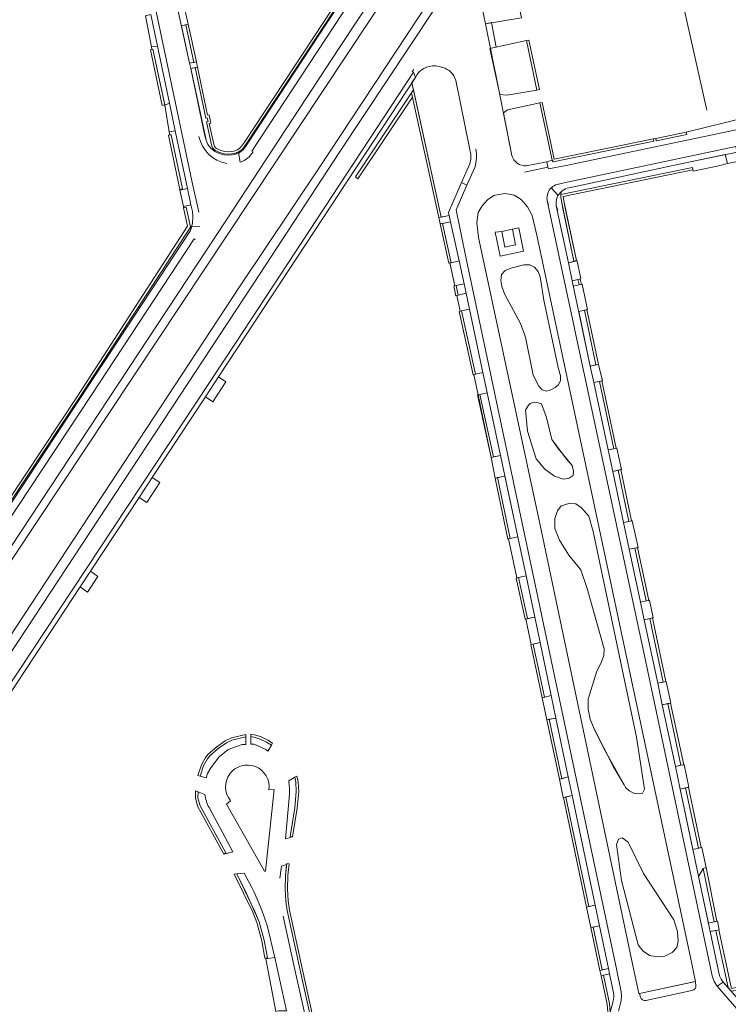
# Model space of a CAD drawing. Header units: metres. Extents: x 209813 to 223847, y 571801 to 587119.
# Tile 275 of 656: x 220822 to 220969, y 574669 to 574874. Entities that reach past the tile are written whole.
import ezdxf

# ---------------------------------------------------------------- set-up
doc = ezdxf.new("R2010")
doc.units = ezdxf.units.M
for name, color, linetype, lineweight in [('B-RO-GK-BESCHOEIING-G', 8, 'GK-BESCHOEIING', 0), ('B-RO-GR-BEPLANTING_CULTUUR_VASTE PLANTENVAK-GV', 8, 'Continuous', 0), ('B-RO-GR-GROENVOORZIENING-GV', 8, 'Continuous', 0), ('B-RO-GR-HAAG-GV', 8, 'Continuous', 0), ('B-RO-OG-TERREIN_CULTUURSCHEIDING-GV', 8, 'Continuous', 0), ('B-RO-VH-VERHARDING_STRAATBAKSTEEN-GV', 8, 'Continuous', 0)]:
    doc.layers.add(name, color=color, linetype=linetype, lineweight=lineweight)
doc.linetypes.add('GK-BESCHOEIING', pattern='A,30,-5,[1,NLCS.shx,S=1,R=0,X=0,Y=0],-5', length=40)

msp = doc.modelspace()

# ---------------------------------------------------------------- linework, layer by layer
at = {"layer": 'B-RO-GK-BESCHOEIING-G', "flags": 128}
msp.add_lwpolyline([(220964.988, 574854.761), (220958.081, 574885.716)], dxfattribs=at)
at = {"layer": 'B-RO-GR-BEPLANTING_CULTUUR_VASTE PLANTENVAK-GV', "flags": 128}
for points in [[(220922.377, 574829.601), (220921.013, 574829.468), (220922.085, 574824.473), (220926.926, 574825.507), (220925.95, 574830.349), (220924.587, 574830.061), (220925.262, 574826.806), (220923.054, 574826.347)], [(220931.656, 574796.428), (220932.568, 574796.707), (220933.455, 574797.188), (220934.19, 574797.771), (220934.596, 574798.659), (220934.621, 574799.622), (220934.089, 574801.371), (220931.098, 574815.338), (220930.388, 574820.205), (220929.957, 574821.32), (220929.171, 574822.182), (220928.208, 574822.689), (220926.941, 574822.664), (220924.533, 574822.081), (220923.062, 574821.472), (220922.302, 574820.687), (220922.2, 574819.394), (220922.429, 574818.152), (220922.986, 574816.682), (220926.282, 574810.522), (220927.296, 574807.657), (220928.893, 574799.774), (220930.109, 574797.492), (220930.794, 574796.707)], [(220935.23, 574778.151), (220936.421, 574778.405), (220937.232, 574778.937), (220937.258, 574779.875), (220937.004, 574781.041), (220934.089, 574784.565), (220932.796, 574786.44), (220931.706, 574790.978), (220930.667, 574793.792), (220929.957, 574794.045), (220929.121, 574794.172), (220928.259, 574793.918), (220927.929, 574793.563), (220927.321, 574792.499), (220927.727, 574788.113), (220929.552, 574782.435), (220931.301, 574780.281), (220933.354, 574778.836)], [(220950.841, 574712.86), (220951.609, 574713.023), (220952.052, 574713.795), (220950.359, 574724.617), (220941.394, 574767.331), (220940.44, 574770.495), (220938.928, 574772.263), (220937.787, 574773.054), (220936.322, 574773.101), (220934.693, 574772.636), (220933.995, 574771.635), (220933.39, 574770.006), (220933.436, 574767.936), (220934.39, 574765.539), (220936.298, 574762.421), (220938.811, 574759.326), (220940.138, 574755.51), (220943.628, 574742.922), (220943.558, 574741.573), (220943.093, 574740.247), (220942.069, 574738.106), (220940.347, 574732.498), (220940.347, 574730.451), (220940.766, 574728.357), (220941.58, 574726.332), (220945.582, 574718.468), (220947.816, 574714.745), (220948.095, 574714.186), (220948.84, 574713.488), (220949.933, 574712.93)], [(220954.758, 574679.01), (220956.267, 574679.157), (220957.776, 574679.893), (220958.77, 574680.961), (220959.028, 574682.249), (220958.88, 574684.237), (220958.144, 574686.703), (220951.85, 574696.31), (220948.647, 574702.826), (220947.396, 574703.709), (220946.623, 574703.451), (220946.218, 574702.347), (220947.276, 574694.853), (220950.745, 574681.476), (220951.702, 574680.224), (220953.064, 574679.267)]]:
    msp.add_lwpolyline(points, close=True, dxfattribs=at)
at = {"layer": 'B-RO-GR-GROENVOORZIENING-GV', "flags": 128}
for points in [[(220891, 574881.652), (220885.424, 574873.136), (220868.969, 574848.149), (220868.152, 574847.041), (220867.513, 574846.573), (220866.708, 574846.285), (220865.61, 574846.159), (220864.796, 574846.224), (220863.922, 574846.472), (220863.14, 574846.863), (220862.941, 574847.003), (220862.808, 574847.191), (220862.579, 574847.766), (220861.637, 574852.022), (220861.969, 574852.107), (220861.594, 574853.822), (220861.28, 574853.745), (220859.189, 574863.748), (220858.7, 574863.643), (220860.896, 574853.135), (220861.215, 574853.214), (220861.377, 574852.471), (220861.045, 574852.385), (220862.099, 574847.618), (220862.344, 574847.005), (220862.597, 574846.672), (220862.917, 574846.416), (220863.741, 574846.003), (220864.708, 574845.73), (220865.619, 574845.657), (220866.822, 574845.795), (220867.75, 574846.126), (220868.509, 574846.683), (220869.379, 574847.863), (220885.842, 574872.862), (220891.41, 574881.366)], [(220903.652, 574858.42), (220892.009, 574840.923), (220892.49, 574840.57), (220903.849, 574857.517)]]:
    msp.add_lwpolyline(points, dxfattribs=at)
for points in [[(220858.955, 574864.814), (220857.239, 574872.622), (220856.751, 574872.514), (220858.466, 574864.711)], [(220927.492, 574869.249), (220929.702, 574858.968), (220930.195, 574859.053), (220927.981, 574869.353)], [(220849.941, 574867.424), (220849.406, 574867.305), (220851.829, 574855.796), (220852.377, 574855.916)], [(220933.293, 574844.635), (220930.761, 574856.419), (220930.272, 574856.315), (220932.836, 574844.379), (220933.051, 574844.076), (220953.988, 574848.329), (220953.888, 574848.819)], [(220856.072, 574838.464), (220853.692, 574849.703), (220853.137, 574849.582), (220855.503, 574838.343)], [(220954.375, 574848.918), (220954.474, 574848.428), (220960.801, 574849.714), (220960.701, 574850.204)], [(220935.565, 574834.451), (220935.275, 574835.974), (220935.176, 574836.866), (220962.104, 574842.426), (220961.999, 574842.915), (220934.687, 574837.276), (220934.675, 574836.829), (220934.78, 574835.899), (220937.381, 574823.474), (220937.88, 574823.58)], [(220857.757, 574830.502), (220856.874, 574834.674), (220856.304, 574834.539), (220857.108, 574830.72), (220834.29, 574795.419), (220812.303, 574762.388), (220810.289, 574759.424), (220809.507, 574758.841), (220808.309, 574758.241), (220807.31, 574758.125), (220806.129, 574758.524), (220805.317, 574759.758), (220802.468, 574774.139), (220801.981, 574774.023), (220804.846, 574759.565), (220805.806, 574758.106), (220807.257, 574757.615), (220808.454, 574757.755), (220809.77, 574758.413), (220810.656, 574759.073), (220812.718, 574762.108), (220834.706, 574795.142)], [(220909.593, 574831.169), (220911.373, 574823.007), (220911.879, 574823.123), (220910.105, 574831.28)], [(220938.432, 574818.522), (220938.934, 574818.629), (220938.702, 574819.717), (220938.201, 574819.611)], [(220912.843, 574816.264), (220913.345, 574816.386), (220912.908, 574818.395), (220912.401, 574818.293)], [(220913.556, 574812.993), (220916.416, 574799.876), (220916.914, 574799.979), (220914.059, 574813.102)], [(220941.958, 574801.892), (220942.478, 574801.988), (220940.052, 574813.381), (220939.545, 574813.273)], [(220917.479, 574795.696), (220920.16, 574782.689), (220920.65, 574782.787), (220917.829, 574795.772)], [(220948.781, 574769.385), (220949.325, 574769.5), (220947.127, 574780.16), (220946.592, 574780.046)], [(220921.022, 574778.419), (220923.639, 574765.743), (220924.128, 574765.845), (220921.513, 574778.515)], [(220950.023, 574763.867), (220952.35, 574752.893), (220952.91, 574753.007), (220950.572, 574763.984)], [(220925.395, 574757.646), (220927.246, 574749.116), (220927.735, 574749.222), (220925.882, 574757.759)], [(220957.449, 574731.695), (220956.872, 574731.572), (220959.586, 574718.771), (220960.175, 574718.895)], [(220934.876, 574715.995), (220932.264, 574728.344), (220931.776, 574728.233), (220934.388, 574715.89)], [(220859.271, 574716.675), (220859.751, 574716.535), (220860.457, 574718.666), (220861.291, 574720.103), (220861.785, 574720.725), (220863.493, 574722.248), (220865.202, 574723.454), (220866.323, 574724.007), (220869.242, 574724.698), (220869.239, 574725.182), (220866.227, 574724.475), (220864.945, 574723.885), (220863.187, 574722.643), (220861.416, 574721.064), (220860.877, 574720.385), (220859.999, 574718.872)], [(220878.954, 574703.941), (220879.913, 574709.883), (220880.21, 574713.327), (220880.102, 574715.302), (220879.995, 574716.055), (220879.842, 574716.544), (220879.381, 574716.344), (220879.506, 574715.945), (220879.604, 574715.253), (220879.709, 574713.335), (220879.416, 574709.944), (220878.459, 574704.015)], [(220864.662, 574700.334), (220865.097, 574700.58), (220859.733, 574710.366), (220859.27, 574712.028), (220859.305, 574713.283), (220858.799, 574713.497), (220858.764, 574712), (220859.174, 574710.273)], [(220963.234, 574701.573), (220963.837, 574701.701), (220961.174, 574714.203), (220960.582, 574714.077)], [(220935.682, 574712.183), (220935.195, 574712.072), (220939.998, 574689.351), (220940.486, 574689.463)], [(220899.786, 574656.832), (220899.682, 574657.321), (220885.857, 574654.325), (220881.518, 574674.112), (220878.28, 574688.719), (220878.023, 574690.62), (220877.882, 574693.068), (220877.956, 574695.868), (220878.221, 574698.326), (220877.724, 574698.38), (220877.456, 574695.902), (220877.381, 574693.06), (220877.525, 574690.572), (220877.787, 574688.635), (220881.029, 574674.003), (220885.472, 574653.746)], [(220873.209, 574678.71), (220873.701, 574678.798), (220873.029, 574682.443), (220871.971, 574686.296), (220869.403, 574692.187), (220867.333, 574696.275), (220866.792, 574696.175), (220870.669, 574688.254), (220871.496, 574686.139), (220872.542, 574682.331)], [(220964.813, 574697.549), (220964.186, 574697.363), (220966.476, 574686.281), (220967.091, 574686.412)], [(220940.897, 574685.1), (220942.778, 574676.202), (220943.267, 574676.306), (220941.388, 574685.193)], [(220969.405, 574672.628), (220969.986, 574671.965), (220970.197, 574671.907), (220997.44, 574677.401), (220997.334, 574677.89), (220970.089, 574672.456), (220970.011, 574672.708), (220967.475, 574684.616), (220966.858, 574684.485)], [(220944.934, 574667.531), (220944.751, 574669.288), (220943.504, 574675.187), (220943.015, 574675.082), (220944.256, 574669.21), (220944.427, 574667.569), (220944.252, 574666.895), (220943.633, 574666.573), (220938.754, 574665.391), (220923.913, 574662.217), (220924.002, 574661.725), (220938.866, 574664.904), (220943.99, 574666.148), (220944.675, 574666.568)]]:
    msp.add_lwpolyline(points, close=True, dxfattribs=at)
at = {"layer": 'B-RO-GR-HAAG-GV', "flags": 128}
msp.add_lwpolyline([(220891, 574881.652), (220885.424, 574873.136), (220868.969, 574848.149), (220868.152, 574847.041), (220867.513, 574846.573), (220866.708, 574846.285), (220865.61, 574846.159), (220864.796, 574846.224), (220863.922, 574846.472), (220863.14, 574846.863), (220862.941, 574847.003), (220862.808, 574847.191), (220862.579, 574847.766), (220861.637, 574852.022), (220861.969, 574852.107), (220861.594, 574853.822), (220861.28, 574853.745), (220859.189, 574863.748), (220858.7, 574863.643), (220860.896, 574853.135), (220861.215, 574853.214), (220861.377, 574852.471), (220861.045, 574852.385), (220862.099, 574847.618), (220862.344, 574847.005), (220862.597, 574846.672), (220862.917, 574846.416), (220863.741, 574846.003), (220864.708, 574845.73), (220865.619, 574845.657), (220866.822, 574845.795), (220867.75, 574846.126), (220868.509, 574846.683), (220869.379, 574847.863), (220885.842, 574872.862), (220891.41, 574881.366)], dxfattribs=at)
for points in [[(220927.981, 574869.353), (220927.492, 574869.249), (220929.702, 574858.968), (220930.195, 574859.053)], [(220909.82, 574832.59), (220904.077, 574858.989), (220903.652, 574858.42), (220909.308, 574832.481)], [(220932.836, 574844.379), (220933.051, 574844.076), (220953.988, 574848.329), (220953.888, 574848.819), (220933.293, 574844.635), (220930.761, 574856.419), (220930.272, 574856.315)], [(220960.701, 574850.204), (220954.375, 574848.918), (220954.474, 574848.428), (220960.801, 574849.714)], [(220935.076, 574834.347), (220937.381, 574823.474), (220937.88, 574823.58), (220935.275, 574835.974), (220935.176, 574836.866), (220962.104, 574842.426), (220961.999, 574842.915), (220934.687, 574837.276), (220934.675, 574836.829), (220934.78, 574835.899)], [(220802.468, 574774.139), (220801.981, 574774.023), (220804.846, 574759.565), (220805.806, 574758.106), (220807.257, 574757.615), (220808.454, 574757.755), (220809.77, 574758.413), (220810.656, 574759.073), (220812.718, 574762.108), (220834.706, 574795.142), (220857.757, 574830.502), (220856.874, 574834.674), (220856.304, 574834.539), (220857.108, 574830.72), (220834.29, 574795.419), (220812.303, 574762.388), (220810.289, 574759.424), (220809.507, 574758.841), (220808.309, 574758.241), (220807.31, 574758.125), (220806.129, 574758.524), (220805.317, 574759.758)], [(220910.105, 574831.28), (220909.593, 574831.169), (220911.373, 574823.007), (220911.879, 574823.123)], [(220938.934, 574818.629), (220938.702, 574819.717), (220938.201, 574819.611), (220938.432, 574818.522)], [(220939.545, 574813.273), (220941.958, 574801.892), (220942.478, 574801.988), (220940.052, 574813.381)], [(220946.177, 574784.62), (220943.2, 574798.6), (220942.68, 574798.489), (220945.645, 574784.507)], [(220920.65, 574782.787), (220917.829, 574795.772), (220917.334, 574795.665), (220920.16, 574782.689)], [(220949.325, 574769.5), (220947.127, 574780.16), (220946.592, 574780.046), (220948.781, 574769.385)], [(220924.128, 574765.845), (220921.513, 574778.515), (220921.022, 574778.419), (220923.639, 574765.743)], [(220952.91, 574753.007), (220950.572, 574763.984), (220950.023, 574763.867), (220952.35, 574752.893)], [(220927.735, 574749.222), (220925.882, 574757.759), (220925.395, 574757.646), (220927.246, 574749.116)], [(220955.918, 574736.067), (220956.492, 574736.189), (220953.686, 574749.362), (220953.124, 574749.243)], [(220928.88, 574743.944), (220928.392, 574743.832), (220930.789, 574732.786), (220931.278, 574732.89)], [(220959.586, 574718.771), (220960.175, 574718.895), (220957.449, 574731.695), (220956.872, 574731.572)], [(220932.264, 574728.344), (220931.776, 574728.233), (220934.388, 574715.89), (220934.876, 574715.995)], [(220869.242, 574724.698), (220869.239, 574725.182), (220866.227, 574724.475), (220864.945, 574723.885), (220863.187, 574722.643), (220861.416, 574721.064), (220860.877, 574720.385), (220859.999, 574718.872), (220859.271, 574716.675), (220859.751, 574716.535), (220860.457, 574718.666), (220861.291, 574720.103), (220861.785, 574720.725), (220863.493, 574722.248), (220865.202, 574723.454), (220866.323, 574724.007)], [(220874.785, 574723.37), (220873.8, 574724.01), (220872.424, 574724.658), (220871.32, 574725.033), (220870.244, 574725.232), (220870.246, 574724.723), (220871.194, 574724.548), (220872.236, 574724.194), (220873.556, 574723.572), (220874.535, 574722.936)], [(220879.381, 574716.344), (220879.506, 574715.945), (220879.604, 574715.253), (220879.709, 574713.335), (220879.416, 574709.944), (220878.459, 574704.015), (220878.954, 574703.941), (220879.913, 574709.883), (220880.21, 574713.327), (220880.102, 574715.302), (220879.995, 574716.055), (220879.842, 574716.544)], [(220865.097, 574700.58), (220859.733, 574710.366), (220859.27, 574712.028), (220859.305, 574713.283), (220858.799, 574713.497), (220858.764, 574712), (220859.174, 574710.273), (220864.662, 574700.334)], [(220960.582, 574714.077), (220963.234, 574701.573), (220963.837, 574701.701), (220961.174, 574714.203)], [(220939.998, 574689.351), (220940.486, 574689.463), (220935.682, 574712.183), (220935.195, 574712.072)], [(220867.333, 574696.275), (220866.792, 574696.175), (220870.669, 574688.254), (220871.496, 574686.139), (220872.542, 574682.331), (220873.209, 574678.71), (220873.701, 574678.798), (220873.029, 574682.443), (220871.971, 574686.296), (220869.403, 574692.187)], [(220964.186, 574697.363), (220966.476, 574686.281), (220967.091, 574686.412), (220964.813, 574697.549)], [(220941.388, 574685.193), (220940.897, 574685.1), (220942.778, 574676.202), (220943.267, 574676.306)], [(220969.986, 574671.965), (220970.197, 574671.907), (220997.44, 574677.401), (220997.334, 574677.89), (220970.089, 574672.456), (220970.011, 574672.708), (220967.475, 574684.616), (220966.858, 574684.485), (220969.405, 574672.628)], [(220924.002, 574661.725), (220938.866, 574664.904), (220943.99, 574666.148), (220944.675, 574666.568), (220944.934, 574667.531), (220944.751, 574669.288), (220943.504, 574675.187), (220943.015, 574675.082), (220944.256, 574669.21), (220944.427, 574667.569), (220944.252, 574666.895), (220943.633, 574666.573), (220938.754, 574665.391), (220923.913, 574662.217)]]:
    msp.add_lwpolyline(points, close=True, dxfattribs=at)
at = {"layer": 'B-RO-OG-TERREIN_CULTUURSCHEIDING-GV', "flags": 128}
for points in [[(220913.634, 574902.609), (220913.384, 574903.313), (220912.34, 574903.554), (220888.576, 574867.612), (220865.22, 574832.022), (220816.424, 574758.096), (220780.426, 574703.997), (220772.735, 574692.791), (220772.479, 574691.955), (220772.875, 574689.612), (220826.056, 574769.579), (220909.874, 574895.95)], [(220916.08, 574890.637), (220907.428, 574877.662), (220884.356, 574842.641), (220867.895, 574818.124), (220817.181, 574740.958), (220775.368, 574677.183), (220775.691, 574676.012), (220775.966, 574675.877), (220776.334, 574675.929), (220776.88, 574676.371), (220777.632, 574677.468), (220788.431, 574693.912), (220821.917, 574744.483), (220872.194, 574820.853), (220888.58, 574845.831), (220913.385, 574883.396), (220916.649, 574888.735)], [(220857.562, 574864.522), (220858.466, 574864.711), (220856.751, 574872.514), (220855.886, 574872.28)], [(220853.354, 574856.212), (220850.865, 574868.074), (220849.633, 574867.932), (220849.739, 574867.379), (220849.941, 574867.424), (220852.386, 574855.803)], [(220929.702, 574858.968), (220927.492, 574869.249), (220919.897, 574867.625), (220921.958, 574858.037), (220923.454, 574857.883)], [(220857.115, 574838.506), (220854.559, 574850.468), (220853.315, 574850.305), (220853.426, 574849.645), (220853.692, 574849.703), (220856.072, 574838.464), (220855.503, 574838.343), (220855.542, 574838.159)], [(220921.793, 574837.283), (220920.772, 574837.099), (220919.437, 574836.202), (220918.285, 574834.941), (220917.518, 574833.53), (220917.204, 574831.39), (220917.548, 574828.363), (220930.334, 574768.621), (220949.592, 574677.206), (220950.861, 574671.39), (220951.015, 574671.383), (220962.647, 574673.913), (220961.62, 574678.878), (220929.641, 574828.848), (220928.684, 574832.91), (220927.713, 574834.69), (220926.434, 574836.226), (220924.967, 574837.135), (220923.07, 574837.513)], [(220910.105, 574831.28), (220911.879, 574823.123), (220913.567, 574823.511), (220911.754, 574831.638)], [(220924.587, 574830.061), (220925.95, 574830.349), (220926.926, 574825.507), (220922.085, 574824.473), (220921.013, 574829.468), (220922.377, 574829.601)], [(220930.109, 574797.492), (220928.893, 574799.774), (220927.296, 574807.657), (220926.282, 574810.522), (220922.986, 574816.682), (220922.429, 574818.152), (220922.2, 574819.394), (220922.302, 574820.687), (220923.062, 574821.472), (220924.533, 574822.081), (220926.941, 574822.664), (220928.208, 574822.689), (220929.171, 574822.182), (220929.957, 574821.32), (220930.388, 574820.205), (220931.098, 574815.338), (220934.089, 574801.371), (220934.621, 574799.622), (220934.596, 574798.659), (220934.19, 574797.771), (220933.455, 574797.188), (220932.568, 574796.707), (220931.656, 574796.428), (220930.794, 574796.707)], [(220914.993, 574816.785), (220914.579, 574818.733), (220912.908, 574818.395), (220913.345, 574816.386)], [(220937.014, 574819.359), (220937.246, 574818.27), (220938.432, 574818.522), (220938.201, 574819.611)], [(220918.486, 574800.304), (220915.697, 574813.459), (220914.059, 574813.102), (220916.914, 574799.979)], [(220940.776, 574801.675), (220941.958, 574801.892), (220939.545, 574813.273), (220938.363, 574813.021)], [(220941.507, 574798.24), (220944.481, 574784.26), (220945.645, 574784.507), (220942.68, 574798.489)], [(220917.829, 574795.772), (220920.65, 574782.787), (220922.137, 574783.084), (220919.376, 574796.109)], [(220931.301, 574780.281), (220929.552, 574782.435), (220927.727, 574788.113), (220927.321, 574792.499), (220927.929, 574793.563), (220928.259, 574793.918), (220929.121, 574794.172), (220929.957, 574794.045), (220930.667, 574793.792), (220931.706, 574790.978), (220932.796, 574786.44), (220935.635, 574782.587), (220937.004, 574781.041), (220937.258, 574779.875), (220937.232, 574778.937), (220936.421, 574778.405), (220935.23, 574778.151), (220933.354, 574778.836)], [(220945.43, 574779.799), (220947.695, 574769.154), (220948.781, 574769.385), (220946.592, 574780.046)], [(220923.043, 574778.813), (220921.513, 574778.515), (220924.128, 574765.845), (220925.722, 574766.177)], [(220952.052, 574713.795), (220951.609, 574713.023), (220950.841, 574712.86), (220949.933, 574712.93), (220948.84, 574713.488), (220948.095, 574714.186), (220947.816, 574714.745), (220943.488, 574722.423), (220941.58, 574726.332), (220940.766, 574728.357), (220940.347, 574730.451), (220940.347, 574732.498), (220942.069, 574738.106), (220943.093, 574740.247), (220943.558, 574741.573), (220943.628, 574742.922), (220940.138, 574755.51), (220938.811, 574759.326), (220936.298, 574762.421), (220934.39, 574765.539), (220933.436, 574767.936), (220933.39, 574770.006), (220933.995, 574771.635), (220934.693, 574772.636), (220936.322, 574773.101), (220937.787, 574773.054), (220938.928, 574772.263), (220940.44, 574770.495), (220941.394, 574767.331), (220950.359, 574724.617)], [(220948.872, 574763.622), (220951.204, 574752.661), (220952.35, 574752.893), (220950.023, 574763.867)], [(220927.735, 574749.222), (220929.234, 574749.544), (220927.426, 574758.118), (220925.882, 574757.759)], [(220951.982, 574749.001), (220954.779, 574735.825), (220955.918, 574736.067), (220953.124, 574749.243)], [(220932.649, 574733.258), (220930.338, 574744.278), (220928.88, 574743.944), (220931.278, 574732.89)], [(220955.731, 574731.329), (220958.44, 574718.527), (220959.586, 574718.771), (220956.872, 574731.572)], [(220936.19, 574716.369), (220933.629, 574728.586), (220932.264, 574728.344), (220934.876, 574715.995)], [(220869.242, 574724.698), (220866.323, 574724.007), (220865.202, 574723.454), (220863.493, 574722.248), (220861.785, 574720.725), (220861.291, 574720.103), (220860.457, 574718.666), (220859.751, 574716.535), (220860.97, 574716.182), (220861.27, 574717.089), (220861.949, 574718.247), (220863.681, 574720.508), (220865.589, 574722.048), (220868.451, 574723.086), (220869.252, 574723.118)], [(220870.252, 574723.158), (220870.978, 574723.187), (220873.388, 574722.048), (220873.822, 574721.698), (220874.535, 574722.936), (220873.556, 574723.572), (220872.236, 574724.194), (220871.194, 574724.548), (220870.246, 574724.723)], [(220878.297, 574712.774), (220877.471, 574703.492), (220878.954, 574703.941), (220878.459, 574704.015), (220879.416, 574709.944), (220879.709, 574713.335), (220879.604, 574715.253), (220879.506, 574715.945), (220879.381, 574716.344), (220878.137, 574715.56), (220878.192, 574715.398), (220878.305, 574713.982)], [(220935.682, 574712.183), (220940.486, 574689.463), (220941.771, 574689.757), (220937.005, 574712.485)], [(220959.434, 574713.833), (220962.079, 574701.327), (220963.234, 574701.573), (220960.582, 574714.077)], [(220957.776, 574679.893), (220956.267, 574679.157), (220954.758, 574679.01), (220953.064, 574679.267), (220951.702, 574680.224), (220950.745, 574681.476), (220947.276, 574694.853), (220946.218, 574702.347), (220946.623, 574703.451), (220947.396, 574703.709), (220948.647, 574702.826), (220951.85, 574696.31), (220958.144, 574686.703), (220958.88, 574684.237), (220959.028, 574682.249), (220958.77, 574680.961)], [(220963.265, 574695.72), (220965.316, 574686.033), (220966.476, 574686.281), (220964.186, 574697.363)], [(220941.388, 574685.193), (220943.267, 574676.306), (220944.534, 574676.576), (220942.676, 574685.437)], [(220965.696, 574684.237), (220967.638, 574675.057), (220967.985, 574674.389), (220968.394, 574673.781), (220969.405, 574672.628), (220966.858, 574684.485)]]:
    msp.add_lwpolyline(points, close=True, dxfattribs=at)
for points in [[(220922.485, 574888.792), (220917.946, 574882.008), (220917.649, 574881.353), (220917.506, 574880.504), (220917.624, 574879.458), (220918.98, 574872.746), (220926.472, 574873.997), (220923.693, 574886.928), (220923.644, 574887.978)], [(220891.41, 574881.366), (220885.842, 574872.862), (220869.379, 574847.863), (220868.509, 574846.683), (220867.75, 574846.126), (220866.822, 574845.795), (220865.619, 574845.657), (220864.708, 574845.73), (220863.741, 574846.003), (220862.917, 574846.416), (220862.597, 574846.672), (220862.344, 574847.005), (220862.099, 574847.618), (220861.045, 574852.385), (220861.377, 574852.471), (220861.215, 574853.214), (220860.896, 574853.135), (220858.7, 574863.643), (220857.794, 574863.449), (220860.743, 574849.465), (220860.969, 574848.594), (220861.335, 574847.638), (220861.964, 574846.924), (220862.827, 574846.237), (220863.668, 574845.816), (220864.672, 574845.532), (220865.622, 574845.456), (220866.868, 574845.599), (220867.845, 574845.948), (220868.652, 574846.54), (220869.543, 574847.749), (220886.009, 574872.752), (220891.574, 574881.251)], [(220904.444, 574861.609), (220903.74, 574860.538), (220909.82, 574832.59), (220911.462, 574832.941), (220911.319, 574833.575), (220914.057, 574839.776)], [(220927.48, 574843.245), (220931.754, 574844.078), (220932.836, 574844.379), (220930.272, 574856.315), (220923.6, 574854.891), (220922.722, 574854.242), (220924.5, 574845.407)], [(220931.754, 574844.078), (220931.978, 574842.929), (220932.093, 574842.595), (220935.764, 574843.33), (220974.045, 574851.33), (220973.658, 574853.398), (220960.701, 574850.204), (220960.801, 574849.714), (220954.474, 574848.428), (220954.375, 574848.918), (220953.888, 574848.819), (220953.988, 574848.329), (220933.051, 574844.076), (220932.836, 574844.379)], [(220967.095, 574843.177), (220969.278, 574843.689), (220968.784, 574845.565), (220959.592, 574843.636), (220936.365, 574838.662)], [(220934.703, 574837.847), (220934.687, 574837.276), (220961.999, 574842.915), (220962.162, 574842.153), (220967.095, 574843.177)], [(220933.698, 574834.947), (220936.219, 574823.097), (220937.88, 574823.58), (220937.381, 574823.474), (220934.78, 574835.899), (220934.675, 574836.829), (220934.687, 574837.276)], [(220857.824, 574830.188), (220858.159, 574831.309), (220858.241, 574832.733), (220858.126, 574833.753), (220857.84, 574835.104), (220856.256, 574834.768), (220856.304, 574834.539), (220856.874, 574834.674), (220857.757, 574830.502)], [(220813.9, 574763.328), (220836.316, 574797.291), (220857.713, 574829.819), (220857.824, 574830.188), (220857.757, 574830.502), (220834.706, 574795.142), (220812.718, 574762.108)], [(220860.709, 574712.687), (220859.305, 574713.283), (220859.27, 574712.028), (220859.733, 574710.366), (220865.097, 574700.58), (220864.662, 574700.334), (220866.532, 574700.783)], [(220866.055, 574711.428), (220865.208, 574710.727), (220873.094, 574696.778), (220873.297, 574696.808), (220875.13, 574713.729), (220874.016, 574713.678)], [(220866.532, 574700.783), (220861.598, 574710.003)], [(220877.702, 574698.178), (220876.632, 574697.834), (220876.327, 574695.311)], [(220876.999, 574687.429), (220879.624, 574675.391), (220881.078, 574669.007), (220884.52, 574653.529), (220885.472, 574653.746), (220881.029, 574674.003), (220877.787, 574688.635), (220877.525, 574690.572), (220877.381, 574693.06), (220877.456, 574695.902), (220877.702, 574698.178)], [(220870.481, 574693.401), (220868.889, 574696.361), (220867.333, 574696.275)], [(220867.333, 574696.275), (220871.129, 574688.45), (220871.971, 574686.296), (220873.029, 574682.443), (220873.701, 574678.798), (220873.357, 574678.736), (220873.388, 574678.573), (220875.257, 574678.872), (220873.695, 574685.497)], [(220945.598, 574671.502), (220944.769, 574675.457), (220943.504, 574675.187), (220944.751, 574669.288), (220944.934, 574667.531), (220945.545, 574669.798)]]:
    msp.add_lwpolyline(points, dxfattribs=at)
at = {"layer": 'B-RO-OG-TERREIN_CULTUURSCHEIDING-GV'}
for points in [[(220908.661, 574863.977, 0.3007861), (220904.444, 574861.609)], [(220936.365, 574838.662, 0.1210721), (220934.942, 574838.048)], [(220861.598, 574710.003, -0.0775103), (220860.709, 574712.687)], [(220873.695, 574685.497, 0.0334295), (220870.481, 574693.401)]]:
    msp.add_lwpolyline(points, format="xyb", dxfattribs=at)
at = {"layer": 'B-RO-VH-VERHARDING_STRAATBAKSTEEN-GV', "flags": 128}
for points in [[(220859.457, 574833.637), (220858.045, 574840.114), (220854.898, 574854.942), (220848.554, 574885.176), (220824.528, 574998.302), (220823.233, 575005.295), (220822.635, 575005.162), (220823.393, 575001.37), (220822.852, 575000.346), (220823.892, 574995.277)], [(220870.724, 574846.154), (220870.506, 574846.308), (220909.709, 574906.002), (220909.987, 574905.83), (220910.952, 574907.281)], [(220857.562, 574864.522), (220854.38, 574879.252), (220851.88, 574891.019)], [(220924.5, 574845.407), (220921.626, 574859.685), (220918.98, 574872.746), (220917.624, 574879.458), (220917.506, 574880.504), (220917.649, 574881.353), (220917.946, 574882.008)], [(220891.574, 574881.251), (220886.009, 574872.752), (220869.543, 574847.749), (220868.652, 574846.54), (220867.728, 574845.906), (220868.075, 574843.965)], [(220855.886, 574872.28), (220857.239, 574872.622), (220855.742, 574879.437), (220854.38, 574879.252)], [(220919.897, 574867.625), (220921.206, 574867.904), (220920.284, 574872.971), (220918.98, 574872.746)], [(220850.865, 574868.074), (220853.354, 574856.212)], [(220908.661, 574863.977), (220910.123, 574863.627)], [(220904.088, 574862.652), (220881.026, 574827.572), (220867.217, 574806.627), (220787.81, 574686.666), (220787.524, 574686.881), (220776.257, 574669.801), (220775.701, 574668.887), (220775.486, 574668.237), (220775.34, 574667.582)], [(220867.728, 574845.906), (220866.868, 574845.599), (220865.622, 574845.456), (220864.672, 574845.532), (220863.668, 574845.816), (220862.827, 574846.237), (220861.964, 574846.924), (220861.335, 574847.638), (220860.969, 574848.594), (220859.184, 574857.014), (220857.794, 574863.449)], [(220863.532, 574799.41), (220872.884, 574813.606), (220904.444, 574861.609)], [(220904.112, 574863.246), (220903.812, 574862.833), (220904.088, 574862.652), (220904.444, 574861.609)], [(220912.828, 574860.986), (220915.781, 574846.645), (220915.932, 574845.655), (220915.933, 574844.638), (220915.77, 574843.658), (220914.057, 574839.776)], [(220854.559, 574850.468), (220857.115, 574838.506)], [(220936.365, 574838.662), (220959.592, 574843.636), (220971.273, 574846.087), (220970.974, 574847.247), (220935.977, 574839.858), (220934.206, 574839.46)], [(220968.784, 574845.565), (220969.278, 574843.689), (220973.711, 574844.617), (220971.273, 574846.087)], [(220927.085, 574841.929), (220931.978, 574842.929), (220931.754, 574844.078), (220927.48, 574843.245)], [(220914.057, 574839.776), (220915.16, 574839.211), (220916.782, 574842.876)], [(220914.057, 574839.776), (220911.319, 574833.575), (220911.462, 574832.941)], [(220946.615, 574667.73), (220947.182, 574669.967), (220947.24, 574670.849), (220947.154, 574671.769), (220946.238, 574676.519), (220914.793, 574824.959), (220912.905, 574834.116), (220915.16, 574839.211)], [(220934.075, 574837.054), (220932.661, 574838.66)], [(220857.84, 574835.104), (220858.126, 574833.753), (220858.241, 574832.733), (220858.159, 574831.309), (220857.99, 574830.743), (220859.701, 574830.659)], [(220931.831, 574836.061), (220934.536, 574823.35), (220951.964, 574741.882), (220966.103, 574675.08), (220966.5, 574673.912), (220967.124, 574672.89)], [(220936.219, 574823.097), (220933.698, 574834.947)], [(220911.754, 574831.638), (220913.567, 574823.511)], [(220857.99, 574830.743), (220857.713, 574829.819), (220836.316, 574797.291), (220813.9, 574763.328), (220810.633, 574758.42), (220811.696, 574757.235), (220837.086, 574795.554), (220858.479, 574828.096), (220858.765, 574827.931)], [(220914.579, 574818.733), (220914.993, 574816.785)], [(220940.776, 574801.675), (220937.014, 574819.359)], [(220938.363, 574813.021), (220940.194, 574813.411), (220939.077, 574818.66), (220937.246, 574818.27)], [(220915.697, 574813.459), (220918.486, 574800.304)], [(220944.481, 574784.26), (220941.507, 574798.24)], [(220919.376, 574796.109), (220925.722, 574766.177)], [(220849.764, 574778.51), (220860.827, 574795.303)], [(220922.137, 574783.084), (220920.16, 574782.689), (220921.022, 574778.419), (220923.043, 574778.813)], [(220947.695, 574769.154), (220945.43, 574779.799)], [(220836.943, 574759.048), (220847.059, 574774.403)], [(220951.204, 574752.661), (220948.872, 574763.622)], [(220927.426, 574758.118), (220929.234, 574749.544)], [(220820.328, 574733.825), (220834.801, 574755.796)], [(220954.779, 574735.825), (220951.982, 574749.001)], [(220930.338, 574744.278), (220932.649, 574733.258)], [(220958.44, 574718.527), (220955.731, 574731.329)], [(220933.629, 574728.586), (220936.19, 574716.369)], [(220874.016, 574713.678), (220875.13, 574713.729)], [(220937.005, 574712.485), (220941.771, 574689.757)], [(220968.394, 574673.781), (220967.985, 574674.389), (220967.638, 574675.057), (220959.434, 574713.833)], [(220865.208, 574710.727), (220866.055, 574711.428)], [(220963.265, 574695.72), (220964.186, 574697.363), (220964.813, 574697.549), (220963.933, 574701.721), (220962.079, 574701.327)], [(220965.696, 574684.237), (220967.568, 574684.636), (220967.186, 574686.432), (220965.316, 574686.033)], [(220942.676, 574685.437), (220944.534, 574676.576)], [(220944.769, 574675.457), (220945.598, 574671.502)], [(220962.697, 574673.192), (220962.581, 574673.899), (220951.015, 574671.383), (220951.187, 574670.668)], [(220952.322, 574669.952), (220961.879, 574671.994)], [(220945.545, 574669.798), (220944.934, 574667.531)]]:
    msp.add_lwpolyline(points, dxfattribs=at)
for points in [[(220848.398, 574874.369), (220849.633, 574867.932), (220850.865, 574868.074), (220849.48, 574874.675)], [(220859.189, 574863.748), (220858.955, 574864.814), (220857.562, 574864.522), (220857.794, 574863.449)], [(220852.386, 574855.803), (220853.315, 574850.305), (220854.559, 574850.468), (220853.354, 574856.212)], [(220857.84, 574835.104), (220857.115, 574838.506), (220855.542, 574838.159), (220856.256, 574834.768)], [(220909.308, 574832.481), (220909.593, 574831.169), (220911.754, 574831.638), (220911.462, 574832.941)], [(220911.879, 574823.123), (220911.626, 574823.065), (220912.655, 574818.344), (220914.579, 574818.733), (220913.567, 574823.511)], [(220938.823, 574819.743), (220938.067, 574823.491), (220936.219, 574823.097), (220937.014, 574819.359)], [(220913.033, 574816.31), (220913.751, 574813.035), (220915.697, 574813.459), (220914.993, 574816.785)], [(220916.914, 574799.979), (220916.621, 574799.919), (220917.479, 574795.696), (220919.376, 574796.109), (220918.486, 574800.304)], [(220942.478, 574801.988), (220940.776, 574801.675), (220941.507, 574798.24), (220943.333, 574798.628)], [(220863.532, 574799.41), (220860.827, 574795.303), (220862.391, 574794.268), (220865.091, 574798.38)], [(220944.481, 574784.26), (220945.43, 574779.799), (220947.235, 574780.183), (220946.289, 574784.644)], [(220847.059, 574774.403), (220848.64, 574773.358), (220851.352, 574777.46), (220849.764, 574778.51)], [(220947.695, 574769.154), (220948.872, 574763.622), (220950.686, 574764.008), (220949.494, 574769.536)], [(220927.426, 574758.118), (220925.722, 574766.177), (220923.812, 574765.779), (220925.545, 574757.681)], [(220836.943, 574759.048), (220834.801, 574755.796), (220836.379, 574754.753), (220838.526, 574758.001)], [(220951.204, 574752.661), (220951.982, 574749.001), (220953.809, 574749.388), (220953.051, 574753.035)], [(220928.485, 574743.854), (220930.338, 574744.278), (220929.234, 574749.544), (220927.372, 574749.143)], [(220954.779, 574735.825), (220955.731, 574731.329), (220957.515, 574731.709), (220956.552, 574736.202)], [(220933.629, 574728.586), (220932.649, 574733.258), (220930.789, 574732.786), (220931.776, 574728.233)], [(220958.44, 574718.527), (220959.434, 574713.833), (220961.261, 574714.222), (220960.257, 574718.913)], [(220937.005, 574712.485), (220936.19, 574716.369), (220934.364, 574715.885), (220935.176, 574712.068)], [(220942.676, 574685.437), (220941.771, 574689.757), (220939.998, 574689.351), (220940.897, 574685.1)], [(220875.936, 574667.777), (220877.664, 574667.803), (220875.257, 574678.872), (220873.388, 574678.573), (220875.447, 574667.674)], [(220944.769, 574675.457), (220944.534, 574676.576), (220942.778, 574676.202), (220943.015, 574675.082)], [(220977.015, 574664.207), (220976.371, 574664.681), (220968.394, 574673.781), (220967.124, 574672.89), (220975.803, 574662.967), (220976.317, 574662.571)]]:
    msp.add_lwpolyline(points, close=True, dxfattribs=at)
at = {"layer": 'B-RO-VH-VERHARDING_STRAATBAKSTEEN-GV'}
for points in [[(220910.123, 574863.627, -0.2790875), (220912.828, 574860.986)], [(220859.497, 574849.311, 0.3098224), (220865.285, 574843.728)], [(220868.075, 574843.965, 0.1686728), (220870.724, 574846.154)], [(220916.782, 574842.876, 0.127244), (220917.014, 574846.759)], [(220927.48, 574843.245, -0.3671618), (220924.5, 574845.407)], [(220934.206, 574839.46, 0.4985553), (220932.081, 574835.241)], [(220866.055, 574711.428, -1.5354907), (220874.016, 574713.678)], [(220945.598, 574671.502, -0.0945017), (220945.545, 574669.798)], [(220961.879, 574671.994, 0.4007664), (220962.697, 574673.192)], [(220951.187, 574670.668, 0.4089265), (220952.322, 574669.952)]]:
    msp.add_lwpolyline(points, format="xyb", dxfattribs=at)
msp.add_arc((220936.904, 574835.472), 3.238, 127.30012, 206.26481, dxfattribs=at)

doc.saveas('drawing.dxf')
